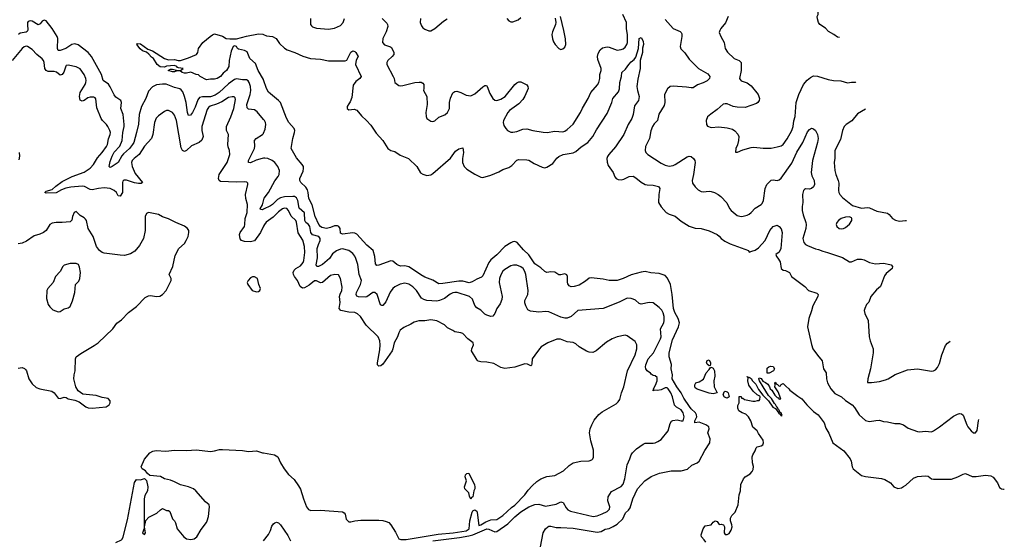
# Model space of a CAD drawing. Header units: inches. Extents: x 1384664 to 1536621, y 460766 to 646467.
# Tile 455 of 488: x 1467565 to 1477397, y 611235 to 616438. Entities that reach past the tile are written whole.
import ezdxf

# ---------------------------------------------------------------- set-up
doc = ezdxf.new("R2010")
doc.units = ezdxf.units.IN
doc.header["$MEASUREMENT"] = 0
doc.layers.add('B4661', color=7, linetype='Continuous')
doc.layers.add('B4671', color=7, linetype='Continuous')

msp = doc.modelspace()

# ---------------------------------------------------------------- linework, layer by layer
at = {"layer": 'B4661', "color": 5}
for points, elevation in [([(1470000, 615441.8), (1469937.7, 615517.7), (1469910, 615536.5), (1469850, 615542.3), (1469835.3, 615555.3), (1469834.3, 615590), (1469866, 615690), (1469873.8, 615730), (1469869.3, 615769.3), (1469857.7, 615810), (1469846.4, 615826.4), (1469830, 615837.6), (1469790, 615835.9), (1469730, 615846.5), (1469710, 615840.7), (1469650, 615795), (1469556.1, 615710), (1469516, 615684), (1469470, 615668.2), (1469390, 615668.2), (1469361.4, 615658.6), (1469342.9, 615637.1), (1469317.9, 615562.1), (1469290, 615511.1), (1469270, 615484.2), (1469250, 615480.9), (1469241.1, 615510), (1469227.4, 615610), (1469212.3, 615670), (1469195.3, 615715.3), (1469177.3, 615737.3), (1469165.1, 615745.1), (1469110, 615760.4), (1469027.6, 615792.4), (1468990, 615792.9), (1468930, 615785.3), (1468890, 615765.6), (1468850, 615724.4), (1468823.8, 615650), (1468780.6, 615570), (1468759.5, 615490), (1468750, 615393.2), (1468731.8, 615310), (1468703.2, 615210), (1468693, 615190), (1468662, 615150), (1468601.8, 615098.2), (1468583.6, 615076.4), (1468550, 615012), (1468490, 614969.6), (1468470, 614960.9), (1468457.2, 614970), (1468470, 615021), (1468490, 615074.4), (1468510, 615113), (1468564.9, 615175.1), (1468589.4, 615230.6), (1468594.5, 615310), (1468607.3, 615370), (1468607.5, 615390), (1468598.1, 615490), (1468574.2, 615550), (1468581.8, 615610), (1468574.5, 615630), (1468524.4, 615664.4), (1468507.6, 615687.6), (1468470, 615765.1), (1468451.8, 615791.8), (1468398.7, 615830), (1468382, 615890), (1468280.9, 616070), (1468249.8, 616110), (1468150, 616185.6), (1468115.4, 616195.4), (1468087.1, 616190), (1468024.6, 616150), (1467970, 616130.7), (1467949.9, 616129.9), (1467942.9, 616150), (1467944.4, 616250), (1467938.9, 616270), (1467890, 616349.9), (1467830, 616425.9), (1467810, 616432.8), (1467803.1, 616430), (1467790, 616421.6), (1467770, 616395.6), (1467750, 616385.3), (1467690, 616421.4), (1467670, 616426.6), (1467650, 616417.8), (1467644, 616410), (1467641.6, 616390), (1467646.5, 616333.5), (1467639.5, 616320.5), (1467628.7, 616311.3), (1467570, 616302.9), (1467553.6, 616290)], 660), ([(1470000, 615835.7), (1469998.9, 615838.9), (1469946.2, 615930), (1469921.1, 616001.1), (1469863.9, 616050), (1469835.5, 616115.5), (1469810, 616129.7), (1469750, 616143.6), (1469740.9, 616150), (1469729.2, 616170), (1469710, 616175.3), (1469696.3, 616170), (1469675.6, 616124.4), (1469656.3, 616030), (1469652.4, 615970), (1469630.4, 615930), (1469597.5, 615902.5), (1469570, 615869.5), (1469538, 615850), (1469510, 615844), (1469470, 615844), (1469430, 615835.3), (1469368, 615870), (1469350, 615888), (1469326, 615890), (1469274.6, 615914.6), (1469230, 615904), (1469210, 615904), (1469186, 615910), (1469167.3, 615927.3), (1469132.7, 615927.3), (1469110, 615918), (1469090, 615918), (1469048, 615930), (1469070, 615942), (1469090, 615942), (1469130, 615932), (1469170, 615931.3), (1469198, 615950), (1469150, 615956), (1469140.1, 615960.1), (1469133.2, 615970), (1469110, 615980.5), (1469030, 615971.6), (1469010, 615962), (1468967.2, 615967.2), (1468937.2, 615990), (1468900.9, 616050), (1468882.6, 616062.6), (1468854.6, 616094.6), (1468831.7, 616111.7), (1468790, 616125.6), (1468766.6, 616146.6), (1468734, 616190), (1468742, 616198), (1468770, 616195.8), (1468843.6, 616143.6), (1468890, 616125.7), (1469010, 616049.1), (1469050, 616037.6), (1469110, 616038.3), (1469148.9, 616028.9), (1469170, 616029.1), (1469250, 616054.7), (1469330.7, 616089.3), (1469343.7, 616110), (1469349.6, 616150), (1469394.5, 616210), (1469466, 616270), (1469490, 616287.3), (1469510, 616294.8), (1469590, 616274), (1469626.8, 616250), (1469664.8, 616244.8), (1469730, 616245.3), (1469830, 616272.2), (1469950, 616296.5), (1469992.2, 616292.2), (1470000, 616288.8)], 640), ([(1470000, 614373.1), (1469970.4, 614309.6), (1469910, 614228.7), (1469870, 614218.6), (1469810, 614220.4), (1469781.2, 614230), (1469766.6, 614246.6), (1469758.9, 614290), (1469765.3, 614310), (1469808.3, 614371.7), (1469814.2, 614390), (1469815.8, 614450), (1469837.9, 614510), (1469841.1, 614590), (1469824.2, 614650), (1469820.9, 614690), (1469844.5, 614790), (1469842.7, 614802.7), (1469832.9, 614812.9), (1469810, 614817.7), (1469730, 614814.2), (1469570, 614822), (1469555.6, 614830), (1469548.6, 614850), (1469556.8, 614890), (1469637.4, 615010), (1469662.9, 615090), (1469659.6, 615130), (1469646.6, 615166.6), (1469644.2, 615190), (1469649.3, 615290), (1469631.2, 615331.2), (1469629.8, 615369.8), (1469673.3, 615466.7), (1469703.9, 615550), (1469718.4, 615638.4), (1469716.1, 615656.1), (1469705.3, 615665.3), (1469688.2, 615668.2), (1469650, 615659.8), (1469584.6, 615615.4), (1469530, 615592.2), (1469466.8, 615573.2), (1469450, 615561.5), (1469438.7, 615541.3), (1469385.4, 615370), (1469383.8, 615330), (1469395.6, 615270), (1469384.9, 615235.1), (1469358.7, 615210), (1469281.5, 615178.5), (1469230, 615129.7), (1469210, 615120.4), (1469190, 615131.5), (1469178.3, 615158.3), (1469130.5, 615430.5), (1469110, 615483.7), (1469091.6, 615510), (1469051.1, 615531.1), (1469030, 615529.6), (1469010, 615520.7), (1468950, 615478.4), (1468927.4, 615452.6), (1468910.3, 615410), (1468895.6, 615290), (1468880.2, 615250), (1468810, 615174), (1468758.6, 615090), (1468707, 615050), (1468689.7, 615030.3), (1468682.4, 615010), (1468687, 614970), (1468719, 614899), (1468790.2, 614809.8), (1468779.1, 614800.9), (1468750, 614799.5), (1468710, 614806.1), (1468630, 614832.7), (1468605.8, 614834.2), (1468594.5, 614825.5), (1468590.2, 614809.8), (1468591.8, 614710), (1468570, 614673.5), (1468550, 614678.7), (1468530.6, 614710), (1468510, 614731.8), (1468470, 614751.1), (1468410, 614757.4), (1468352.2, 614752.2), (1468290, 614738.9), (1468270, 614742.3), (1468212.1, 614772.1), (1468190, 614775.4), (1468074.7, 614765.3), (1468024.8, 614755.2), (1467982.9, 614737.1), (1467930, 614706.3), (1467830, 614703.1), (1467815.1, 614710), (1467830, 614723), (1467890, 614740.7), (1467925.1, 614774.9), (1467990, 614821.8), (1468090, 614872.1), (1468210, 614914.8), (1468270, 614954), (1468301.7, 614990), (1468341.3, 615058.7), (1468389, 615110), (1468432.1, 615170), (1468441.5, 615190), (1468451.5, 615248.5), (1468468.3, 615290), (1468470.9, 615310), (1468466.6, 615330), (1468446.6, 615370), (1468431.6, 615391.6), (1468391.3, 615430), (1468379.7, 615450), (1468336.5, 615556.5), (1468326, 615646), (1468317.8, 615657.8), (1468304.4, 615664.4), (1468270, 615664.2), (1468244.9, 615655.1), (1468210, 615628.5), (1468190, 615623.5), (1468170, 615634), (1468161.6, 615670), (1468169.2, 615710), (1468218.6, 615790), (1468227, 615810), (1468228.7, 615830), (1468225.3, 615850), (1468208.5, 615890), (1468170, 615945.7), (1468130, 615967.2), (1468050, 615983.5), (1468030, 615980.5), (1468025.5, 615974.5), (1468006.1, 615913.9), (1467990, 615889.8), (1467970, 615884.5), (1467931.8, 615911.8), (1467910, 615919.9), (1467850, 615920.9), (1467831, 615931), (1467817.5, 615950), (1467808.7, 616010), (1467802.2, 616030), (1467790, 616047.8), (1467735.6, 616090), (1467690, 616138.7), (1467642, 616170), (1467630, 616172.3), (1467610, 616166.3), (1467590, 616151.1), (1467491.2, 616028.8)], 680), ([(1470000, 615053.1), (1469987.9, 615052.1), (1469925, 615035), (1469870, 615007.8), (1469849.8, 615009.8), (1469849.8, 615030), (1469909.1, 615150), (1469912.9, 615172.9), (1469911.1, 615230), (1469925.6, 615250), (1469990, 615288.8), (1469999.3, 615300.7), (1470000, 615302.2)], 660), ([(1467561.3, 615038.7), (1467565.4, 615074.6), (1467562, 615110)], 720), ([(1470000, 614543.6), (1469990, 614538.9), (1469970, 614539.3), (1469966.5, 614546.5), (1469991, 614589), (1470000, 614627.7)], 660), ([(1467550, 612956.9), (1467590, 612962.4), (1467612.7, 612952.7), (1467622.9, 612942.9), (1467631.7, 612930), (1467654.9, 612850), (1467690, 612799.3), (1467730, 612761.6), (1467764.7, 612750), (1467885.7, 612725.7), (1467910.6, 612710), (1467950, 612654), (1467970, 612650.6), (1468010, 612666.8), (1468030, 612661), (1468050, 612647.3), (1468115.9, 612635.9), (1468158.5, 612618.5), (1468226, 612570), (1468250, 612560.5), (1468290, 612554.4), (1468428, 612570), (1468457.2, 612590), (1468469.2, 612610), (1468469.2, 612630), (1468450, 612652), (1468390, 612662), (1468330, 612683.6), (1468196.6, 612696.6), (1468149.6, 612729.7), (1468125.6, 612770), (1468105.4, 612850), (1468108.4, 612890), (1468118.9, 612930), (1468121.6, 613050), (1468129.5, 613070), (1468177.1, 613102.9), (1468310, 613180.9), (1468347.8, 613210), (1468494, 613350), (1468536.6, 613403.4), (1468580.1, 613439.9), (1468650, 613510.7), (1468730, 613570.8), (1468817.5, 613662.5), (1468850, 613679.1), (1468870, 613680.7), (1468930, 613670.8), (1468965.6, 613674.4), (1468990, 613691), (1469029, 613730), (1469079, 613830), (1469079, 613850), (1469059, 613890), (1469095.1, 613970), (1469117.4, 614082.6), (1469155.6, 614150), (1469210, 614202.4), (1469228.2, 614230), (1469246.9, 614270), (1469255.1, 614310), (1469252.4, 614330), (1469241.6, 614350), (1469210, 614373), (1469123.7, 614410), (1469050, 614448.3), (1468990, 614467.6), (1468950, 614489.6), (1468850, 614511.6), (1468830, 614499.3), (1468817.6, 614470), (1468817.8, 614330), (1468799.7, 614250), (1468760, 614180), (1468714.1, 614125.9), (1468670, 614098.3), (1468610, 614082), (1468570, 614083.1), (1468410, 614105.1), (1468390, 614111.2), (1468360.5, 614130), (1468332.6, 614170), (1468297.2, 614270), (1468248.7, 614350), (1468231.1, 614430), (1468222.8, 614442.8), (1468210, 614456.3), (1468170, 614481.3), (1468130, 614521.6), (1468110, 614509.6), (1468093.7, 614470), (1468085.7, 614434.3), (1468070, 614416.4), (1467990, 614409.8), (1467928.2, 614411.8), (1467890, 614404.2), (1467865.5, 614390), (1467828.9, 614331.1), (1467804, 614310), (1467766.9, 614293.1), (1467710, 614276.4), (1467634.4, 614225.6), (1467590, 614205.6), (1467550, 614196.8)], 720), ([(1468525.7, 611214.3), (1468580.4, 611239.6), (1468590, 611248.2), (1468599.3, 611270), (1468640.8, 611439.2), (1468710, 611814), (1468730, 611842), (1468770, 611838), (1468812, 611852), (1468830, 611834), (1468843.8, 611770), (1468842.4, 611730), (1468815.4, 611684.6), (1468807.5, 611650), (1468806.8, 611353.2), (1468792, 611310), (1468810, 611292), (1468822, 611310), (1468812.7, 611370), (1468826.3, 611433.7), (1468854.8, 611465.2), (1468934, 611506), (1468970, 611541), (1468990, 611552), (1469030, 611532), (1469050, 611532), (1469063.6, 611523.6), (1469092, 611450), (1469112, 611430), (1469122, 611410), (1469138, 611350), (1469204.7, 611270), (1469230, 611251.3), (1469275.3, 611244.7), (1469306, 611250), (1469335.3, 611270), (1469378.4, 611341.6), (1469430, 611412), (1469437.2, 611430), (1469450, 611474), (1469461.2, 611570), (1469457.2, 611590), (1469420.8, 611620.8), (1469325.2, 611730), (1469299.3, 611750), (1469249.7, 611769.7), (1469169.8, 611789.8), (1469110, 611820.7), (1469070, 611835.1), (1469010, 611849), (1468970, 611872.7), (1468864, 611884), (1468841.2, 611901.2), (1468822, 611930), (1468789, 611949), (1468778, 611970), (1468812.5, 612047.5), (1468866, 612110), (1468894.3, 612125.7), (1468928.8, 612131.2), (1469025.8, 612125.8), (1469110, 612134.7), (1469230, 612133.4), (1469330, 612139), (1469470, 612124), (1469510, 612128.4), (1469558.6, 612141.4), (1469590, 612143.3), (1469790, 612133.3), (1469850, 612123.2), (1469930, 612129.7), (1469990, 612110.6), (1470000, 612109)], 680)]:
    msp.add_lwpolyline(points, dxfattribs=dict(at, elevation=elevation))
for points, elevation in [([(1468130, 614001.3), (1468070, 614001), (1468010, 613985.1), (1467996.4, 613970), (1467970, 613922.7), (1467922, 613870), (1467899.1, 613810), (1467846.8, 613750), (1467837.3, 613730), (1467833.4, 613650), (1467850.8, 613590), (1467866.6, 613566.6), (1467897.5, 613537.5), (1467950, 613519.1), (1467970, 613522), (1468010, 613547.7), (1468050, 613558), (1468070, 613572), (1468092, 613628), (1468115.1, 613710), (1468122.7, 613790), (1468154.9, 613825.1), (1468167, 613850), (1468171.3, 613910), (1468163.3, 613963.3), (1468151.6, 613990)], 740), ([(1469910, 613866.6), (1469890, 613866.6), (1469870, 613857), (1469846, 613830), (1469838, 613810), (1469844.7, 613790), (1469886, 613730), (1469930, 613718.8), (1469950, 613721), (1469962, 613730), (1469969, 613750), (1469951.3, 613791.3), (1469938, 613850)], 720)]:
    msp.add_lwpolyline(points, close=True, dxfattribs=dict(at, elevation=elevation))
at = {"layer": 'B4671', "color": 5}
for points, elevation in [([(1475750, 616259), (1475730, 616261.2), (1475695.3, 616290), (1475640.1, 616320.1), (1475610, 616353.2), (1475555.3, 616390), (1475542, 616410), (1475530, 616446), (1475528.7, 616470), (1475538, 616490), (1475538, 616570), (1475554.6, 616605.4), (1475566, 616666), (1475566, 616690), (1475548, 616710), (1475493.3, 616850), (1475489.7, 616870), (1475500.9, 616890), (1475516.8, 616897.4)], 680), ([(1470468.4, 616450), (1470470.4, 616390), (1470477.4, 616377.4), (1470490, 616365.3), (1470530, 616352), (1470650, 616343), (1470710, 616353), (1470770, 616380.5), (1470796.4, 616410), (1470807.1, 616450)], 660), ([(1471183.1, 616450), (1471230, 616403.8), (1471237.3, 616390), (1471239.7, 616370), (1471223.8, 616316.2), (1471190.3, 616250), (1471189.2, 616209.2), (1471206.3, 616186.3), (1471267.5, 616167.5), (1471278.6, 616158.6), (1471302, 616110), (1471300.7, 616090), (1471285.5, 616070), (1471242.6, 616030), (1471232, 616010), (1471230.3, 615990), (1471294, 615870), (1471302.8, 615850), (1471310.8, 615810), (1471350, 615780.5), (1471370, 615775.5), (1471390, 615778.4), (1471510, 615808.5), (1471553.4, 615813.4), (1471573.4, 615813.4), (1471590, 615804.7), (1471601, 615790), (1471601, 615750), (1471596, 615730), (1471630.6, 615670), (1471632.7, 615590), (1471621.6, 615510), (1471624.9, 615470), (1471631.3, 615450), (1471670, 615422.8), (1471690, 615418.8), (1471710, 615426.8), (1471750, 615463), (1471810, 615486.7), (1471837.4, 615510), (1471856.9, 615550), (1471858, 615610), (1471865.4, 615654.6), (1471890, 615706), (1471910, 615720.7), (1471930, 615724.9), (1471970, 615710.6), (1472022.8, 615682.8), (1472070, 615678), (1472110, 615695.3), (1472190, 615768), (1472210, 615779.1), (1472218.5, 615778.5), (1472230, 615776), (1472233.4, 615770), (1472259.2, 615699.2), (1472288, 615650), (1472310, 615632.4), (1472330, 615629), (1472370, 615644.9), (1472411.5, 615670), (1472510, 615790.4), (1472530, 615808.2), (1472550, 615817.1), (1472570, 615818), (1472630, 615786), (1472639.1, 615770), (1472641.6, 615750), (1472610, 615672.3), (1472590, 615639.7), (1472550, 615598.3), (1472454.9, 615530), (1472439, 615510), (1472395.8, 615430), (1472392.7, 615410), (1472400.7, 615380.7), (1472419.1, 615350), (1472437.3, 615330), (1472470, 615312.7), (1472490, 615312.2), (1472530, 615321.1), (1472590, 615342.4), (1472630, 615348), (1472690, 615330.5), (1472792.4, 615312.4), (1472830.4, 615310.4), (1472910, 615322), (1472990, 615318), (1473010, 615324), (1473030, 615339.1), (1473090, 615394.9), (1473164.7, 615510), (1473185.1, 615554.9), (1473239.7, 615650), (1473266.6, 615710), (1473334.3, 615785.7), (1473347.3, 615810), (1473358.4, 615850), (1473358.4, 615890), (1473371.5, 615930), (1473372.8, 615950), (1473339.3, 616039.3), (1473334, 616070), (1473341.6, 616098.4), (1473362.7, 616137.3), (1473384.2, 616155.8), (1473430, 616166.1), (1473450, 616164), (1473530, 616133.7), (1473570, 616140.3), (1473590, 616147.1), (1473610, 616161.7), (1473627.6, 616190), (1473633.6, 616210), (1473632.9, 616287.1), (1473623.8, 616350), (1473622.7, 616410), (1473589.1, 616490)], 660), ([(1471568.7, 616450), (1471564.9, 616410), (1471576.7, 616376.7), (1471590, 616357.3), (1471610, 616342), (1471650, 616324.9), (1471670, 616327.7), (1471710, 616348), (1471798, 616422), (1471834.5, 616445.5)], 680), ([(1472430.7, 616450), (1472450, 616426.8), (1472470, 616414.8), (1472490, 616416), (1472543.2, 616436.8), (1472570, 616461)], 680), ([(1472912.7, 616452.7), (1472919.1, 616410), (1472916.3, 616390), (1472884, 616316), (1472879.5, 616290), (1472885.7, 616245.7), (1472896.1, 616216.1), (1472910.8, 616190), (1472950, 616150.8), (1472970, 616138.8), (1472990, 616146), (1473010, 616162.8), (1473019.6, 616190), (1473013.5, 616246.5), (1472998.7, 616330), (1472963.7, 616470)], 680), ([(1474010, 616440.3), (1474090, 616350.5), (1474159.9, 616319.9), (1474170.8, 616310), (1474176.4, 616296.4), (1474178, 616270), (1474158.7, 616170), (1474166.3, 616146.3), (1474207.8, 616107.8), (1474250, 616044), (1474342, 615950), (1474435, 615895), (1474454.9, 615870), (1474453.4, 615850), (1474430, 615825.6), (1474390, 615805.4), (1474334.1, 615785.9), (1474290, 615757.6), (1474270, 615755.1), (1474223.8, 615763.8), (1474090, 615774.7), (1474061, 615770), (1474032.2, 615747.8), (1474003, 615690), (1474007.6, 615610), (1474000.2, 615579.8), (1473946.4, 615493.6), (1473934.9, 615430), (1473902, 615398), (1473885.3, 615370), (1473868.5, 615328.5), (1473853.1, 615250), (1473814.4, 615170), (1473810.4, 615130), (1473818.4, 615110), (1473836.4, 615090), (1473970, 615003.2), (1474010, 614982.3), (1474050, 614974.9), (1474090, 614981.7), (1474110, 614991.7), (1474230, 615066.7), (1474250, 615072.6), (1474270.1, 615070.1), (1474293.4, 615050), (1474305.5, 615030), (1474310.2, 615010), (1474292.4, 614890), (1474278.9, 614830), (1474283.2, 614803.2), (1474308.1, 614768.1), (1474338.5, 614738.5), (1474370, 614722), (1474390, 614716.5), (1474450, 614723.7), (1474470, 614721.1), (1474502.8, 614710), (1474539.1, 614690), (1474565.5, 614670), (1474626.9, 614606.9), (1474652.7, 614550), (1474670, 614530.5), (1474730, 614482.4), (1474767.5, 614472.5), (1474790, 614473.7), (1474830, 614484.6), (1474850, 614494.9), (1474870, 614510.4), (1474910, 614555.8), (1474969.7, 614590.3), (1474978.9, 614601.1), (1474992, 614630), (1475008.2, 614751.8), (1475025.7, 614790), (1475070, 614833.4), (1475090, 614837.7), (1475130, 614832.2), (1475150, 614838.4), (1475170, 614852.3), (1475275.6, 615004.4), (1475325.2, 615114.8), (1475385.7, 615210), (1475430, 615316.3), (1475450, 615340.7), (1475470, 615354.8), (1475490, 615346.8), (1475510, 615330.8), (1475531.6, 615291.6), (1475539.1, 615250), (1475532.9, 615210), (1475482, 615030), (1475469.1, 614910), (1475476.2, 614876.2), (1475498, 614830), (1475501.3, 614790), (1475492.6, 614767.4), (1475470, 614751.8), (1475450, 614745.1), (1475410, 614747), (1475399.9, 614740.1), (1475390, 614729.2), (1475381.8, 614690), (1475383.9, 614610), (1475377.6, 614570), (1475377.6, 614530), (1475386.5, 614486.5), (1475414.9, 614410), (1475418.3, 614390), (1475414.7, 614350), (1475386.3, 614250), (1475394, 614210), (1475410.2, 614190.2), (1475430, 614179.5), (1475510, 614147.4), (1475541.1, 614141.1), (1475583.4, 614123.4), (1475630, 614111.8), (1475779.9, 614059.9), (1475850, 614019.3), (1475870, 614019.3), (1475930, 614043), (1475970, 614045.5), (1475997.5, 614037.5), (1476050, 614010.8), (1476110, 613999.1), (1476190, 614005.5), (1476252.8, 613992.8), (1476267.1, 613987.1), (1476281, 613970), (1476276.3, 613950), (1476218.3, 613901.7), (1476200.8, 613879.2), (1476159.1, 613770), (1476120.9, 613739.1), (1476064, 613670), (1476044.5, 613615.5), (1476021, 613590), (1476002.8, 613550), (1475998.8, 613530), (1476002.5, 613502.5), (1476036.3, 613430), (1476048, 613270), (1476057.1, 613230), (1476088, 613148), (1476086.4, 613110), (1476062, 612950), (1476034.8, 612850), (1476032, 612812), (1476070, 612810.7), (1476150, 612823), (1476210, 612839.3), (1476237.2, 612850), (1476308.4, 612891.5), (1476430, 612937.1), (1476530, 612948.2), (1476670, 612924.9), (1476690, 612927.3), (1476710, 612937.3), (1476730, 612962.8), (1476750, 613001), (1476772.9, 613090), (1476810, 613183), (1476830, 613206), (1476857.3, 613225.2)], 660), ([(1474637.6, 616470), (1474613.7, 616406.3), (1474565.5, 616350), (1474554.8, 616330), (1474551, 616310), (1474566.8, 616270), (1474599.1, 616210), (1474610.4, 616150), (1474631.4, 616111.4), (1474700.3, 616050), (1474749.2, 616029.2), (1474770.2, 616010.2), (1474770.4, 615930), (1474753, 615850), (1474759, 615839), (1474770, 615826.7), (1474830, 615805.3), (1474870, 615776.4), (1474940.3, 615690), (1474952.2, 615650), (1474948.4, 615630), (1474934.9, 615610), (1474920.5, 615599.5), (1474810, 615558.5), (1474730, 615563.1), (1474689.8, 615569.8), (1474630, 615595.1), (1474610, 615597.6), (1474590, 615593.6), (1474530, 615539.5), (1474465.1, 615494.9), (1474434, 615466), (1474420.5, 615430), (1474422.8, 615390), (1474433.2, 615373.2), (1474470, 615361.3), (1474546.2, 615366.2), (1474630, 615358.4), (1474682, 615342), (1474707.1, 615327.1), (1474734.2, 615294.2), (1474744.9, 615270), (1474744, 615230), (1474733.4, 615186.6), (1474716, 615150), (1474714, 615114), (1474732.7, 615112.7), (1474784.5, 615135.5), (1474870, 615161.6), (1474896.6, 615163.4), (1474990, 615153), (1475070, 615154), (1475130, 615165.5), (1475170, 615178.4), (1475190, 615190.4), (1475230, 615247.2), (1475274.5, 615330), (1475287, 615370), (1475294.5, 615425.5), (1475307, 615470), (1475319.3, 615610), (1475344.7, 615690), (1475391.6, 615790), (1475427, 615833), (1475459.9, 615860.1), (1475490, 615875.3), (1475530, 615874.6), (1475638.6, 615838.6), (1475690, 615830.2), (1475765.7, 615825.7), (1475830, 615807.9), (1475870, 615813.4), (1475910, 615811.7), (1475913.9, 615810.8)], 680), ([(1470000, 616288.8), (1470030, 616276), (1470090, 616271), (1470126, 616250), (1470159.3, 616199.3), (1470210, 616154), (1470237.1, 616137.1), (1470311, 616110), (1470393, 616073), (1470468.1, 616048.1), (1470570, 616043.1), (1470650, 616024.9), (1470814.6, 616025.4), (1470830, 616032), (1470870, 616114), (1470890, 616124.9), (1470910, 616120.7), (1470922.8, 616110), (1470944.7, 616070), (1470926.4, 616033.6), (1470918, 615990), (1470974, 615870), (1470961, 615850), (1470920.5, 615819.5), (1470895.9, 615784.1), (1470879.9, 615660.1), (1470864.4, 615615.6), (1470850, 615598), (1470836.4, 615570), (1470835.5, 615550), (1470850, 615537.1), (1470903.4, 615543.4), (1470932, 615532), (1470976.7, 615476.7), (1471028, 615430), (1471070, 615382), (1471124.4, 615304.4), (1471190, 615230.8), (1471241, 615150), (1471270, 615130.8), (1471310, 615120.7), (1471365.4, 615085.4), (1471449, 615049), (1471530.4, 614970), (1471568.6, 614908.6), (1471590, 614894), (1471630, 614880.7), (1471670, 614887.7), (1471690, 614900.7), (1471866.1, 615053.9), (1471915.6, 615124.4), (1471950, 615145.5), (1471990, 615156), (1471996.5, 615110), (1471986, 615050), (1471987.4, 615010), (1472004.4, 614970), (1472030, 614944.9), (1472110, 614893.4), (1472170, 614864.9), (1472190, 614862), (1472270, 614884.9), (1472350, 614918.7), (1472390, 614940.9), (1472450, 614961.1), (1472479, 614981), (1472527.7, 615032.3), (1472550, 615040.3), (1472630, 615038.3), (1472650, 615032.9), (1472701, 615001), (1472782.4, 614962.4), (1472810, 614958.4), (1472830, 614964.1), (1472890, 615001.4), (1472927.7, 615052.3), (1472949.4, 615070.6), (1472991, 615089), (1473092.6, 615107.4), (1473118, 615122), (1473170, 615167), (1473239.3, 615210), (1473288.5, 615270), (1473324.4, 615335.6), (1473430, 615500.3), (1473476.9, 615610), (1473487.2, 615650), (1473544.9, 615715.1), (1473554.8, 615745.2), (1473558.2, 615810), (1473574.7, 615870), (1473578.9, 615910), (1473615.5, 615944.4), (1473646.2, 615990), (1473670, 616017.3), (1473700.4, 616039.6), (1473716.1, 616063.9), (1473744.5, 616150), (1473749.6, 616250.4), (1473770, 616258), (1473790, 616222), (1473792.9, 616190), (1473785.5, 616154.5), (1473783.7, 616110), (1473760.7, 616030), (1473759.1, 615950), (1473736.7, 615843.3), (1473728.6, 615771.4), (1473734, 615730), (1473750.3, 615670), (1473743.6, 615630), (1473704.7, 615575.3), (1473690.7, 615490), (1473678.4, 615450), (1473640.4, 615390), (1473597.6, 615290), (1473514.4, 615165.6), (1473448.9, 615091.1), (1473435.3, 615070), (1473428.9, 615050), (1473430, 615014.8), (1473440.6, 614980.6), (1473490.8, 614910.8), (1473507.6, 614867.6), (1473520.4, 614850), (1473539.6, 614839.6), (1473570, 614836.9), (1473596.8, 614843.2), (1473650, 614870.3), (1473690, 614872.3), (1473718.5, 614858.5), (1473770, 614814.4), (1473810, 614792), (1473830, 614787), (1473890, 614784.2), (1473942.8, 614770), (1473956.4, 614750), (1473946, 614690), (1473944.9, 614610), (1473970, 614566.7), (1474020.4, 614510), (1474050, 614494.9), (1474110, 614474.3), (1474170, 614424.4), (1474250, 614375.8), (1474310, 614354.4), (1474370, 614350.4), (1474450, 614328.4), (1474530.7, 614290), (1474550, 614275.5), (1474570.3, 614250), (1474604.7, 614224.7), (1474658.3, 614198.3), (1474842, 614130), (1474850, 614114), (1474874, 614126), (1474910, 614134), (1474943.3, 614156.7), (1475010, 614231), (1475056, 614330), (1475088.3, 614371.7), (1475130, 614384.9), (1475150, 614371), (1475170, 614346), (1475179.5, 614310), (1475165.7, 614150), (1475150, 614114.5), (1475114.8, 614090), (1475121.6, 614070), (1475135.5, 614055.5), (1475157.5, 614017.5), (1475168.7, 613950), (1475190, 613935.5), (1475212.1, 613932.1), (1475239.5, 613919.5), (1475250.3, 613910.3), (1475270.8, 613870), (1475406, 613770), (1475441, 613730), (1475525.4, 613705.4), (1475538, 613690), (1475534.8, 613670), (1475483, 613577), (1475472.2, 613527.8), (1475443.8, 613450), (1475430.5, 613369.5), (1475470.3, 613190.3), (1475485.7, 613150), (1475530, 613085.5), (1475579.1, 613030), (1475590.6, 612950), (1475619.3, 612910), (1475621.3, 612850), (1475630.3, 612810), (1475663.6, 612750), (1475703.6, 612703.6), (1475770, 612670.3), (1475812.3, 612632.3), (1475876, 612590), (1475900.7, 612560.7), (1475945.7, 612490), (1476010, 612432.4), (1476050, 612422), (1476112.8, 612432.8), (1476150, 612434.4), (1476190, 612422), (1476230, 612420.7), (1476303.5, 612403.5), (1476350, 612402), (1476390, 612387.7), (1476436.5, 612356.5), (1476530, 612322.4), (1476550, 612319.3), (1476610, 612326), (1476670, 612320.4), (1476690, 612328.4), (1476750, 612370.3), (1476890, 612474.4), (1476930, 612497.3), (1476950, 612502.8), (1476970, 612498.8), (1476987.3, 612487.3), (1477023, 612390), (1477033, 612370), (1477064.4, 612330), (1477090, 612310.4), (1477110, 612310.5), (1477125.9, 612334.1), (1477138.5, 612430), (1477142.8, 612442.1)], 640), ([(1472765.1, 611170), (1472791.5, 611310), (1472813.8, 611350), (1472838, 611370), (1472850, 611375.8), (1472870, 611376.3), (1472922.7, 611362.7), (1472970, 611363.6), (1473090, 611355.2), (1473330, 611315.5), (1473370, 611323.5), (1473410, 611345.8), (1473450, 611354.3), (1473490, 611371.8), (1473530, 611398), (1473588.3, 611450), (1473614.2, 611510), (1473643.5, 611536.5), (1473660, 611560), (1473688.9, 611650), (1473734, 611750), (1473808.6, 611830), (1473870, 611872.6), (1473952.3, 611907.7), (1474070, 611928.9), (1474170, 611930.3), (1474233, 611947), (1474275.5, 611984.5), (1474330, 612010.2), (1474350, 612027.7), (1474406.7, 612133.2), (1474456.8, 612210), (1474458, 612250), (1474437.7, 612310), (1474448, 612350), (1474446, 612370), (1474417.6, 612390), (1474350, 612416.1), (1474306.6, 612410), (1474307.5, 612430), (1474325.4, 612470), (1474324.6, 612490), (1474311.7, 612510), (1474270, 612548.8), (1474252.2, 612572.2), (1474196, 612656), (1474170.2, 612710.2), (1474126.9, 612770), (1474079.8, 612850), (1474083.1, 612890), (1474069.9, 612950), (1474072.1, 612992.1), (1474051.6, 613070), (1474051.6, 613110), (1474082.4, 613237.6), (1474143.4, 613370), (1474153, 613410), (1474141.3, 613450), (1474105.7, 613510), (1474092.3, 613550), (1474081.7, 613690), (1474064.6, 613790), (1474034.8, 613854.8), (1474010, 613880.4), (1473950, 613901.4), (1473867.5, 613907.5), (1473810, 613919.8), (1473770, 613914.8), (1473670, 613887.3), (1473590, 613850.6), (1473530, 613831.8), (1473450, 613829.7), (1473390, 613844), (1473270, 613858.4), (1473250, 613854.5), (1473215.2, 613824.8), (1473150, 613785.1), (1473102, 613770), (1473070, 613767), (1473050, 613777.2), (1473038, 613798), (1473034.2, 613814.2), (1473036.2, 613870), (1473029.4, 613889.4), (1473010, 613898), (1472970, 613887), (1472950, 613887), (1472910, 613913.6), (1472870, 613916.9), (1472830, 613911.5), (1472810, 613920.5), (1472770, 613958.3), (1472710, 613998.9), (1472650, 614088), (1472597.2, 614137.2), (1472534, 614210), (1472510, 614220.3), (1472490, 614217.7), (1472470, 614208.2), (1472410, 614169.8), (1472330.6, 614089.4), (1472270, 614038.3), (1472250.1, 614009.9), (1472190, 613879.3), (1472176.5, 613863.5), (1472130, 613844.2), (1472082.7, 613817.3), (1472051.8, 613808.2), (1471990, 613823.8), (1471950, 613825.8), (1471790, 613800.7), (1471750, 613799.7), (1471690, 613834.7), (1471610, 613866.2), (1471570, 613887.2), (1471498.6, 613938.6), (1471450, 613967.3), (1471410, 613978.2), (1471370, 613976.2), (1471350, 613979.8), (1471331.3, 613990), (1471290, 614024.7), (1471270, 614026.3), (1471150, 613983), (1471130, 613981.6), (1471118.9, 613998.9), (1471112.8, 614070), (1471094.4, 614130), (1471030, 614182.8), (1470930, 614294.8), (1470910, 614305.2), (1470890, 614307.5), (1470790, 614293.3), (1470770, 614304.5), (1470763.9, 614350), (1470751.9, 614371.9), (1470738.6, 614378.6), (1470710, 614378.6), (1470670, 614360.7), (1470630, 614352.3), (1470581.9, 614361.9), (1470567.7, 614370), (1470552.4, 614390), (1470513.9, 614470), (1470486.4, 614586.4), (1470453.8, 614650), (1470447.1, 614710), (1470438.4, 614738.4), (1470423.1, 614763.1), (1470372.3, 614810), (1470362, 614830), (1470363.6, 614850), (1470395.8, 614924.2), (1470400.3, 614950), (1470397.8, 614970), (1470386.4, 614990), (1470330, 615058.7), (1470276, 615150), (1470292.4, 615250), (1470308.6, 615310), (1470311.1, 615330), (1470306, 615350), (1470254, 615410), (1470230, 615452), (1470169.8, 615609.8), (1470150.8, 615630.8), (1470050, 615714), (1470030, 615749), (1470000, 615835.7)], 640), ([(1476011.8, 615543), (1475930, 615495.4), (1475872.7, 615427.3), (1475817.1, 615390), (1475798.4, 615370), (1475780.3, 615330), (1475761.3, 615238.7), (1475703.1, 615130), (1475705.8, 615054.2), (1475699.3, 615010), (1475704.9, 614930), (1475714.3, 614890), (1475738.9, 614830), (1475742.9, 614802.9), (1475742, 614730), (1475744.9, 614710), (1475754.4, 614690), (1475781.4, 614661.4), (1475879.5, 614579.5), (1475970, 614554.8), (1476030, 614561.6), (1476050, 614558), (1476123.8, 614523.8), (1476230, 614503.8), (1476247.7, 614490), (1476280.7, 614450), (1476310, 614433), (1476350, 614424.9), (1476410, 614430.5), (1476418.3, 614429.3)], 680), ([(1470000, 615302.2), (1470017.8, 615342.2), (1470024, 615390), (1470020.5, 615410), (1470009.7, 615430), (1470000, 615441.8)], 660), ([(1470000, 614627.7), (1470006.1, 614653.9), (1470050.5, 614709.5), (1470113.9, 614826.1), (1470147.1, 614870), (1470154.5, 614890), (1470158.3, 614930), (1470143, 614970), (1470111.2, 615010), (1470085.6, 615030), (1470043.7, 615050), (1470014.2, 615054.2), (1470000, 615053.1)], 660), ([(1471689.4, 611230.6), (1471956.9, 611263.1), (1472050, 611279.6), (1472089.1, 611290.9), (1472230, 611348.4), (1472250, 611346.9), (1472310, 611319), (1472330, 611323), (1472439, 611401), (1472510, 611470.2), (1472570, 611518.7), (1472650, 611570.3), (1472710, 611592), (1472750, 611595.3), (1472814.9, 611574.9), (1472922.2, 611597.8), (1472970, 611618.4), (1472977.3, 611617.3), (1472991.7, 611611.7), (1473021.4, 611561.4), (1473039.7, 611539.7), (1473065.2, 611525.2), (1473290, 611472.7), (1473330, 611478.9), (1473381.8, 611498.2), (1473430, 611523.1), (1473454, 611546), (1473459.2, 611570), (1473438.4, 611630), (1473440.3, 611670), (1473475.4, 611724.6), (1473570, 611773.1), (1473590, 611795.8), (1473607.6, 611850), (1473631.7, 611988.3), (1473658.4, 612050), (1473669.6, 612090.4), (1473685.2, 612110), (1473725.1, 612150), (1473790, 612196.4), (1473810, 612204.4), (1473890, 612206), (1473910, 612210.4), (1473938.6, 612221.4), (1473970, 612243), (1474039.5, 612330), (1474059.2, 612400.8), (1474075, 612425), (1474086.9, 612433.1), (1474130, 612439), (1474170, 612427.8), (1474190, 612430.6), (1474199.3, 612470), (1474190.6, 612510), (1474170, 612539.8), (1474124.3, 612564.3), (1474105, 612585), (1474084.7, 612670), (1474067.9, 612710), (1474039.8, 612750), (1474030, 612758.3), (1474010, 612759.2), (1473970, 612739.9), (1473933.8, 612733.8), (1473903.9, 612736.1), (1473889.7, 612730), (1473895.3, 612744.7), (1473892.9, 612750), (1473914.5, 612785.5), (1473931.1, 612830), (1473930, 612862), (1473910, 612878), (1473890, 612882.4), (1473870, 612894.5), (1473864.2, 612904.2), (1473830, 612929.1), (1473816.2, 612950), (1473813.7, 612970), (1473818.2, 612990), (1473841, 613050), (1473892.1, 613110), (1473965, 613250), (1473969, 613270), (1473965, 613350), (1473996.8, 613410), (1474001.5, 613430), (1473998.6, 613470), (1473989.1, 613509.1), (1473976.1, 613536.1), (1473950, 613562.4), (1473889.6, 613609.6), (1473850, 613613), (1473770, 613593.6), (1473750, 613602.9), (1473713.9, 613633.9), (1473690, 613645.6), (1473670, 613652.6), (1473630, 613655.1), (1473550, 613616), (1473390, 613551.2), (1473138.8, 613530), (1473070.3, 613470), (1473030, 613453.5), (1473010, 613453.7), (1472970, 613465), (1472850, 613519.7), (1472818.3, 613521.7), (1472750, 613515.1), (1472665.6, 613525.6), (1472639.3, 613539.3), (1472618.4, 613578.4), (1472609.7, 613609.7), (1472609.7, 613630), (1472639.4, 613690), (1472643.9, 613730), (1472619.6, 613890), (1472610, 613922.6), (1472592.2, 613952.2), (1472570, 613969.2), (1472530, 613983.2), (1472494.9, 613985.1), (1472470, 613976.9), (1472410, 613942.4), (1472390, 613923.6), (1472370, 613889.5), (1472356.2, 613850), (1472351.1, 613810), (1472382.2, 613670), (1472380, 613640), (1472363.2, 613596.8), (1472328.7, 613550), (1472310, 613501.2), (1472290, 613474.5), (1472270, 613471.6), (1472230, 613483.5), (1472210, 613495.8), (1472170, 613536.3), (1472130, 613558.4), (1472110, 613582.7), (1472086.1, 613646.1), (1472057, 613670), (1471931.8, 613710), (1471910, 613711.6), (1471890, 613707.9), (1471864.2, 613695.8), (1471808.3, 613651.7), (1471758, 613630), (1471730, 613625.8), (1471630, 613632.5), (1471601, 613641), (1471575.6, 613655.6), (1471526.6, 613730), (1471490, 613768.7), (1471450, 613794), (1471410, 613806), (1471365, 613795), (1471311.5, 613768.5), (1471290, 613751.1), (1471265.1, 613714.9), (1471220.6, 613619.4), (1471190, 613582), (1471182.5, 613582.5), (1471168.4, 613588.4), (1471135, 613690), (1471110, 613712.1), (1471090, 613712), (1471030.8, 613669.2), (1471014.8, 613665.2), (1470948.8, 613668.8), (1470930, 613675.1), (1470924.2, 613690), (1470929, 613710), (1470968.1, 613790), (1470977.8, 613830), (1470953.3, 613890), (1470941.8, 613990), (1470920.3, 614050), (1470910, 614073), (1470890, 614100.5), (1470850, 614132.8), (1470788, 614148), (1470770, 614146), (1470730, 614127.5), (1470690, 614098.3), (1470657.3, 614050), (1470590, 613989.9), (1470550, 613969.8), (1470531.5, 613971.5), (1470526.6, 613986.6), (1470539, 614059), (1470536.1, 614150), (1470547.2, 614190), (1470564.8, 614230), (1470567, 614250), (1470553.7, 614270), (1470490, 614288.7), (1470472.8, 614310), (1470462.1, 614370), (1470450.3, 614390.3), (1470422.2, 614410), (1470413.1, 614430), (1470408.2, 614508.2), (1470355.2, 614555.2), (1470342.6, 614630), (1470330, 614658.8), (1470310.4, 614670.4), (1470292.1, 614672.1), (1470210, 614667.2), (1470170, 614659), (1470140.5, 614639.5), (1470090.1, 614589.9), (1470070, 614576.3), (1470000, 614543.6)], 660), ([(1470000, 612109), (1470110.7, 612090.7), (1470144, 612070), (1470170.4, 612009.6), (1470206, 611950), (1470250, 611891.8), (1470304.2, 611844.2), (1470350, 611781), (1470370, 611744.7), (1470398, 611650), (1470428.7, 611570), (1470450, 611542), (1470473.6, 611533.6), (1470570, 611537.7), (1470790, 611519.7), (1470805.3, 611510), (1470815.8, 611495.7), (1470826.6, 611446.6), (1470850, 611419.5), (1470870, 611419), (1470909.9, 611430.2), (1470970, 611435.5), (1471150, 611435), (1471191.9, 611431.9), (1471224.2, 611424.2), (1471251.7, 611411.7), (1471271.2, 611391.2), (1471317.8, 611317.8), (1471350, 611249.2), (1471370, 611241.7), (1471424.2, 611244.2), (1471742.5, 611297.5), (1471894, 611310), (1472023.7, 611330), (1472051.9, 611350), (1472060.3, 611430), (1472082.9, 611517.1), (1472090, 611531), (1472110, 611541), (1472130, 611526.8), (1472134, 611514), (1472150, 611384.2), (1472169.3, 611390), (1472219.3, 611420.7), (1472270, 611439.5), (1472330, 611443.8), (1472390, 611481.7), (1472477.1, 611562.8), (1472510, 611587.3), (1472610, 611690.2), (1472643.3, 611736.7), (1472681.1, 611778.9), (1472730, 611822.5), (1472770, 611851.1), (1472830, 611873.8), (1472910, 611883.1), (1472994.7, 611930), (1473050, 611981.2), (1473090, 612008.1), (1473166.7, 612026.7), (1473250, 612028.7), (1473279.4, 612040.6), (1473289.4, 612050), (1473293.6, 612066.4), (1473294.8, 612134.8), (1473269.4, 612230), (1473254.5, 612310), (1473262, 612350), (1473278.4, 612390), (1473302.6, 612437.4), (1473348.1, 612491.9), (1473381.4, 612518.6), (1473520.1, 612599.9), (1473542, 612618), (1473556.3, 612643.7), (1473573.6, 612710), (1473598.7, 612770), (1473633, 612930), (1473711.6, 613088.4), (1473726.9, 613150), (1473727.3, 613190), (1473710, 613222.7), (1473630, 613277), (1473610, 613283.6), (1473530, 613269.6), (1473481, 613250), (1473424.7, 613215.3), (1473322.8, 613130), (1473288, 613112), (1473250, 613114), (1473224.2, 613124.2), (1473150, 613169.4), (1473118.2, 613198.2), (1473092.2, 613212.3), (1473030, 613219.5), (1472966.2, 613246.2), (1472930, 613245.1), (1472837.3, 613210), (1472773.4, 613170), (1472754, 613150), (1472710, 613084), (1472681, 613050), (1472679.8, 613000.2), (1472676, 612984), (1472670, 612978), (1472636, 612996), (1472610, 612998), (1472510, 612965.1), (1472410, 612952.7), (1472370, 612961.2), (1472300.9, 613000.9), (1472230, 613014), (1472170, 613017), (1472143.9, 613023.9), (1472134, 613034), (1472077.2, 613130), (1472079.3, 613150), (1472098, 613190), (1472092.7, 613210), (1472041.2, 613250), (1471990, 613301.2), (1471969.3, 613309.3), (1471910, 613317.2), (1471891.5, 613331.5), (1471837.6, 613357.6), (1471807.2, 613387.2), (1471729.6, 613429.6), (1471670, 613438), (1471610, 613429.7), (1471550.4, 613429.6), (1471503.4, 613416.6), (1471470, 613394), (1471399.8, 613360.2), (1471365.8, 613334.2), (1471350.5, 613309.5), (1471338, 613270), (1471304.7, 613210), (1471291.7, 613150), (1471283.1, 613130), (1471190, 612994.5), (1471170, 612978.4), (1471150, 612976), (1471139.5, 612990), (1471138, 613010), (1471161.5, 613138.5), (1471164.5, 613190), (1471161.4, 613230), (1471143.5, 613270), (1471025.4, 613385.4), (1470967.7, 613470), (1470938.5, 613498.5), (1470910.4, 613510.5), (1470850, 613515.4), (1470772.3, 613530), (1470755, 613550), (1470765, 613610), (1470759.5, 613670), (1470764.8, 613695.2), (1470780.3, 613730), (1470784.9, 613764.9), (1470769.7, 613849.7), (1470750, 613889.4), (1470711.3, 613891.3), (1470670, 613879.7), (1470590, 613812.8), (1470570, 613809.1), (1470530, 613827.1), (1470510, 613827.9), (1470456.3, 613783.7), (1470410, 613758.2), (1470390, 613754.6), (1470367, 613770), (1470338.8, 613830), (1470309, 613870), (1470299.8, 613890), (1470297.1, 613910), (1470305.7, 613934.3), (1470322.7, 613950), (1470370, 613978.6), (1470395.6, 614010), (1470402, 614030), (1470411.8, 614110), (1470410.5, 614170), (1470393.2, 614233.2), (1470346.9, 614306.9), (1470330, 614413.5), (1470320.9, 614430), (1470275.2, 614475.2), (1470250, 614531.1), (1470233.3, 614550), (1470210, 614555.4), (1470190, 614549), (1470150, 614517), (1470096.9, 614463.1), (1470025.1, 614414.9), (1470008.6, 614391.4), (1470000, 614373.1)], 680), ([(1474416.4, 611216.4), (1474401, 611241), (1474374, 611270), (1474368.7, 611290), (1474388.7, 611350), (1474410, 611381), (1474470, 611391.3), (1474490, 611418), (1474510, 611431.3), (1474530, 611422), (1474550, 611394), (1474570, 611398), (1474592, 611390), (1474602, 611370), (1474598, 611310), (1474610, 611292), (1474630, 611292), (1474650, 611304.7), (1474670, 611338), (1474679.3, 611370), (1474677.2, 611390), (1474662, 611430), (1474663.1, 611456.9), (1474676.5, 611483.5), (1474710, 611518), (1474738.4, 611590), (1474749.3, 611690), (1474764, 611730), (1474765.6, 611794.4), (1474793.2, 611850), (1474809.2, 611870), (1474859.5, 611900.5), (1474878.6, 611921.4), (1474890, 611942), (1474893.2, 611973.2), (1474882, 612010), (1474879, 612070), (1474884, 612090), (1474909, 612130), (1474920.2, 612159.8), (1474929.2, 612170.8), (1474970, 612178.8), (1474984, 612190), (1474993.2, 612210), (1474990, 612235.3), (1474941.5, 612301.5), (1474929, 612330), (1474886, 612366), (1474866.6, 612430), (1474840.9, 612470), (1474815.1, 612495.1), (1474778, 612510), (1474746, 612530), (1474736.4, 612556.4), (1474736.4, 612583.6), (1474748, 612610), (1474748.4, 612671.6), (1474770, 612672), (1474774, 612654), (1474786, 612654), (1474802, 612642), (1474886.4, 612626.4), (1474910, 612624.7), (1474932.7, 612632.7), (1474947.3, 612632.7), (1474956.4, 612643.6), (1474958, 612670), (1474954.6, 612674.6), (1474930, 612688), (1474890, 612724), (1474844.1, 612784.1), (1474834, 612830), (1474838, 612858), (1474829, 612869), (1474830, 612872), (1474842, 612862), (1474850, 612864.7), (1474870, 612850.8), (1474882.8, 612830), (1474914.9, 612794.9), (1474943.4, 612743.4), (1474986, 612686), (1475042.8, 612630), (1475084.9, 612564.9), (1475111.3, 612551.3), (1475144.5, 612504.5), (1475156.9, 612496.9), (1475170, 612478), (1475177.2, 612482.8), (1475170, 612508), (1475156.5, 612516.5), (1475150, 612537.2), (1475141.5, 612541.5), (1475130, 612564), (1475125.2, 612565.2), (1475113.1, 612593.1), (1475102.8, 612602.8), (1475072.8, 612652.8), (1475043.3, 612683.3), (1474988, 612768), (1474953.2, 612830), (1474946, 612850), (1474950, 612858), (1474970, 612850.6), (1474986.2, 612826.2), (1475013, 612813), (1475034.2, 612794.2), (1475050.4, 612770.4), (1475058, 612750), (1475074.2, 612734.2), (1475105.7, 612685.7), (1475130, 612663), (1475139.9, 612659.9), (1475150, 612646.8), (1475166, 612650), (1475139.3, 612719.3), (1475104, 612770), (1475108, 612788), (1475106, 612810), (1475110, 612814), (1475118, 612798), (1475132.7, 612792.7), (1475150, 612774), (1475162, 612778), (1475167.3, 612792.7), (1475190, 612802), (1475214.4, 612774.4), (1475244.7, 612750), (1475254.4, 612734.4), (1475334.2, 612674.2), (1475374, 612650), (1475424.9, 612590), (1475490, 612524), (1475537.3, 612490), (1475597.3, 612410), (1475615.9, 612355.9), (1475644.4, 612304.4), (1475686, 612210), (1475794.8, 612130), (1475857.3, 612050), (1475866.4, 612026.4), (1475876.4, 611970), (1475888.4, 611950), (1475970, 611884), (1476010, 611874), (1476170, 611852.4), (1476203.1, 611843.1), (1476258.8, 611810), (1476294.8, 611770), (1476334, 611754), (1476370, 611760.3), (1476390, 611771.5), (1476413, 611787), (1476490, 611857.3), (1476530, 611873.4), (1476610, 611880.7), (1476635.2, 611875.2), (1476670.6, 611850.6), (1476690, 611844.9), (1476770, 611845.5), (1476870, 611847.7), (1476932, 611868), (1476984.8, 611895.2), (1477010, 611902.8), (1477074.4, 611874.4), (1477114.4, 611874.4), (1477210, 611886.8), (1477261, 611881), (1477286.8, 611866.8), (1477327.7, 611810), (1477350, 611762.8), (1477368.5, 611748.5), (1477390, 611746), (1477396.5, 611746.4)], 620), ([(1470000, 611228.5), (1470050, 611292), (1470070, 611332), (1470082, 611378), (1470098.9, 611401.1), (1470111.1, 611408.9), (1470130, 611414.9), (1470150, 611410.5), (1470170, 611388.7), (1470243.4, 611283.4), (1470270.3, 611230)], 660)]:
    msp.add_lwpolyline(points, dxfattribs=dict(at, elevation=elevation))
for points, elevation in [([(1475850, 614467.3), (1475810, 614464), (1475767.3, 614450), (1475742, 614430), (1475724, 614410), (1475719.1, 614390), (1475724.9, 614370), (1475747.3, 614350), (1475770, 614346.5), (1475790, 614350.3), (1475810, 614362.3), (1475850, 614395.8), (1475872.8, 614430), (1475874, 614450), (1475870, 614457.2)], 680), ([(1474450, 612978), (1474430, 612995.3), (1474422.7, 613010), (1474430, 613031.3), (1474450, 613038), (1474462.8, 613010), (1474463.6, 612996.4), (1474458, 612982)], 620), ([(1474490, 612699), (1474450, 612705.2), (1474330, 612744), (1474310, 612758), (1474305.2, 612770), (1474306, 612790), (1474318, 612810), (1474350, 612818), (1474393.2, 612846.8), (1474418, 612910), (1474450, 612942), (1474460.2, 612959.8), (1474470, 612964.7), (1474490, 612954.8), (1474502, 612930), (1474504.5, 612875.5), (1474496, 612830), (1474501, 612770), (1474530, 612708)], 620), ([(1475030, 612906), (1475028, 612910), (1475030, 612954), (1475046, 612970), (1475063.1, 612976.9), (1475090, 612971.3), (1475102, 612950), (1475091.3, 612928.7), (1475050, 612906)], 620), ([(1474630, 612655.3), (1474604.1, 612664.1), (1474588, 612690), (1474600.2, 612719.8), (1474610, 612724.7), (1474630, 612718), (1474638, 612710), (1474650, 612668)], 620), ([(1472070, 611648), (1472055.3, 611675.3), (1472048.7, 611710), (1472009.4, 611749.4), (1472005.2, 611770), (1472025.2, 611830), (1472013.2, 611870), (1472017.2, 611890), (1472030, 611902.8), (1472050, 611906.8), (1472107.6, 611790), (1472111.2, 611770), (1472110.2, 611749.8), (1472101.3, 611730), (1472090.5, 611669.5), (1472076.9, 611663.1)], 680)]:
    msp.add_lwpolyline(points, close=True, dxfattribs=dict(at, elevation=elevation))

doc.saveas('drawing.dxf')
